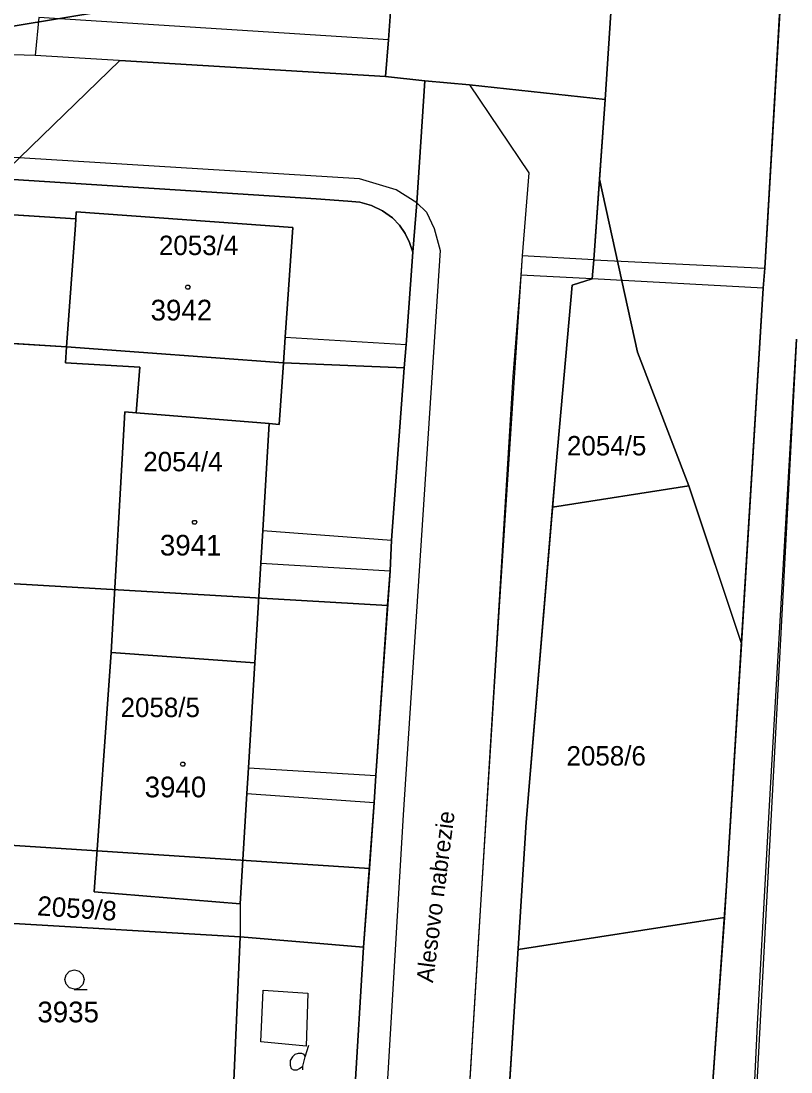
# Model space of a CAD drawing. Extents: x -263587 to -261993, y -1238795 to -1236748.
# Drawn here: x -262877.2 to -262817.7, y -1238000.9 to -1237919.7 of the extents above; entities that cross this region are included whole.
import ezdxf

# ---------------------------------------------------------------- set-up
doc = ezdxf.new("R2010")
doc.units = 0
for name, color, linetype in [('Vrstva 1', 7, 'Continuous'), ('Vrstva 2', 7, 'Continuous'), ('Vrstva 3', 7, 'Continuous')]:
    doc.layers.add(name, color=color, linetype=linetype)

msp = doc.modelspace()

# ---------------------------------------------------------------- linework, layer by layer
at = {"layer": 'Vrstva 1'}
for p, q in [((-262832.05, -1237925.75), (-262830.49, -1237902.58)), ((-262830.49, -1237902.58), (-262832.05, -1237925.75)), ((-262819.7, -1237938.79), (-262818.14, -1237911.96)), ((-262818.14, -1237911.96), (-262819.7, -1237938.79)), ((-262848.59, -1237918.24), (-262848.8, -1237921.13)), ((-262848.8, -1237921.13), (-262848.59, -1237918.24)), ((-262875.81, -1237919.4), (-262876.09, -1237922.34)), ((-262848.8, -1237921.13), (-262875.81, -1237919.4)), ((-262848.8, -1237921.13), (-262849.01, -1237923.97)), ((-262849.01, -1237923.97), (-262848.8, -1237921.13)), ((-262876.09, -1237922.34), (-262878.64, -1237922.26)), ((-262849.01, -1237923.97), (-262876.09, -1237922.34)), ((-262849.01, -1237923.97), (-262845.99, -1237924.31)), ((-262845.99, -1237924.31), (-262849.01, -1237923.97)), ((-262845.99, -1237924.31), (-262846.6, -1237933.73)), ((-262846.6, -1237933.73), (-262845.99, -1237924.31)), ((-262845.99, -1237924.31), (-262842.52, -1237924.6)), ((-262842.52, -1237924.6), (-262845.99, -1237924.31)), ((-262842.52, -1237924.6), (-262832.05, -1237925.75)), ((-262832.05, -1237925.75), (-262842.52, -1237924.6)), ((-262842.52, -1237924.6), (-262837.95, -1237931.41)), ((-262832.05, -1237925.75), (-262832.91, -1237938.13)), ((-262832.91, -1237938.13), (-262832.05, -1237925.75)), ((-262851.03, -1237931.88), (-262913.51, -1237928.02)), ((-262854.37, -1237933.41), (-262884.79, -1237931.49)), ((-262884.79, -1237931.49), (-262854.37, -1237933.41)), ((-262848.2, -1237932.73), (-262851.03, -1237931.88)), ((-262837.95, -1237931.41), (-262838.45, -1237937.82)), ((-262846.6, -1237933.73), (-262848.2, -1237932.73)), ((-262851.94, -1237933.59), (-262854.37, -1237933.41)), ((-262854.37, -1237933.41), (-262851.94, -1237933.59)), ((-262884.82, -1237934.21), (-262872.95, -1237934.97)), ((-262872.95, -1237934.97), (-262884.82, -1237934.21)), ((-262851, -1237933.67), (-262851.94, -1237933.59)), ((-262851.94, -1237933.59), (-262851, -1237933.67)), ((-262850.09, -1237933.93), (-262851, -1237933.67)), ((-262851, -1237933.67), (-262850.09, -1237933.93)), ((-262849.25, -1237934.34), (-262850.09, -1237933.93)), ((-262850.09, -1237933.93), (-262849.25, -1237934.34)), ((-262848.49, -1237934.9), (-262849.25, -1237934.34)), ((-262849.25, -1237934.34), (-262848.49, -1237934.9)), ((-262846.6, -1237933.73), (-262846.92, -1237937.53)), ((-262846.92, -1237937.53), (-262846.6, -1237933.73)), ((-262846.6, -1237933.73), (-262845.86, -1237934.45)), ((-262872.99, -1237935.45), (-262872.95, -1237934.97)), ((-262872.95, -1237934.97), (-262872.99, -1237935.45)), ((-262872.95, -1237934.97), (-262872.93, -1237934.43)), ((-262872.93, -1237934.43), (-262872.95, -1237934.97)), ((-262872.93, -1237934.43), (-262856.19, -1237935.63)), ((-262856.19, -1237935.63), (-262872.93, -1237934.43)), ((-262847.95, -1237935.46), (-262848.49, -1237934.9)), ((-262848.49, -1237934.9), (-262847.95, -1237935.46)), ((-262845.86, -1237934.45), (-262845.25, -1237935.72)), ((-262873.68, -1237944.86), (-262872.99, -1237935.45)), ((-262872.99, -1237935.45), (-262873.68, -1237944.86)), ((-262856.19, -1237935.63), (-262856.78, -1237944.12)), ((-262856.78, -1237944.12), (-262856.19, -1237935.63)), ((-262847.5, -1237936.09), (-262847.95, -1237935.46)), ((-262847.95, -1237935.46), (-262847.5, -1237936.09)), ((-262845.25, -1237935.72), (-262844.79, -1237937.4)), ((-262847.16, -1237936.79), (-262847.5, -1237936.09)), ((-262847.5, -1237936.09), (-262847.16, -1237936.79)), ((-262846.92, -1237937.53), (-262847.16, -1237936.79)), ((-262847.16, -1237936.79), (-262846.92, -1237937.53)), ((-262844.79, -1237937.4), (-262847.66, -1237981.03)), ((-262847.43, -1237944.68), (-262846.92, -1237937.53)), ((-262846.92, -1237937.53), (-262847.43, -1237944.68)), ((-262838.45, -1237937.82), (-262838.57, -1237939.31)), ((-262832.91, -1237938.13), (-262838.45, -1237937.82)), ((-262832.91, -1237938.13), (-262833.04, -1237939.61)), ((-262833.04, -1237939.61), (-262832.91, -1237938.13)), ((-262832.91, -1237938.13), (-262819.7, -1237938.79)), ((-262819.82, -1237940.32), (-262819.7, -1237938.79)), ((-262819.7, -1237938.79), (-262819.82, -1237940.32)), ((-262838.57, -1237939.31), (-262839.19, -1237947.14)), ((-262833.04, -1237939.61), (-262838.57, -1237939.31)), ((-262833.04, -1237939.61), (-262834.6, -1237940.09)), ((-262834.6, -1237940.09), (-262833.04, -1237939.61)), ((-262819.82, -1237940.32), (-262833.04, -1237939.61)), ((-262834.6, -1237940.09), (-262835.84, -1237953.95)), ((-262835.84, -1237953.95), (-262834.6, -1237940.09)), ((-262822.66, -1237986.53), (-262819.82, -1237940.32)), ((-262819.82, -1237940.32), (-262822.66, -1237986.53)), ((-262873.68, -1237944.86), (-262892.4, -1237943.72)), ((-262892.4, -1237943.72), (-262873.68, -1237944.86)), ((-262856.78, -1237944.12), (-262856.91, -1237946.09)), ((-262856.91, -1237946.09), (-262856.78, -1237944.12)), ((-262856.78, -1237944.12), (-262847.43, -1237944.68)), ((-262873.76, -1237946.1), (-262873.68, -1237944.86)), ((-262873.68, -1237944.86), (-262873.76, -1237946.1)), ((-262847.58, -1237946.48), (-262847.43, -1237944.68)), ((-262847.43, -1237944.68), (-262847.58, -1237946.48)), ((-262817.26, -1237944.26), (-262820.82, -1238011.18)), ((-262868.01, -1237946.43), (-262873.76, -1237946.1)), ((-262873.76, -1237946.1), (-262868.01, -1237946.43)), ((-262868.3, -1237949.97), (-262868.01, -1237946.43)), ((-262868.01, -1237946.43), (-262868.3, -1237949.97)), ((-262856.91, -1237946.09), (-262857.24, -1237950.85)), ((-262857.24, -1237950.85), (-262856.91, -1237946.09)), ((-262856.91, -1237946.09), (-262847.58, -1237946.48)), ((-262848.55, -1237959.8), (-262847.58, -1237946.48)), ((-262847.58, -1237946.48), (-262848.55, -1237959.8)), ((-262839.19, -1237947.14), (-262844.48, -1238033.79)), ((-262870.23, -1237968.48), (-262869.17, -1237949.88)), ((-262869.17, -1237949.88), (-262870.23, -1237968.48)), ((-262869.17, -1237949.88), (-262868.3, -1237949.97)), ((-262868.3, -1237949.97), (-262869.17, -1237949.88)), ((-262868.3, -1237949.97), (-262858.01, -1237950.79)), ((-262858.01, -1237950.79), (-262868.3, -1237949.97)), ((-262858.01, -1237950.79), (-262858.5, -1237959.06)), ((-262858.5, -1237959.06), (-262858.01, -1237950.79)), ((-262857.24, -1237950.85), (-262858.01, -1237950.79)), ((-262858.01, -1237950.79), (-262857.24, -1237950.85)), ((-262835.84, -1237953.95), (-262838.14, -1237981.59)), ((-262838.14, -1237981.59), (-262835.84, -1237953.95)), ((-262858.5, -1237959.06), (-262858.65, -1237961.57)), ((-262858.65, -1237961.57), (-262858.5, -1237959.06)), ((-262858.5, -1237959.06), (-262848.55, -1237959.8)), ((-262848.67, -1237962.18), (-262848.55, -1237959.8)), ((-262848.55, -1237959.8), (-262848.67, -1237962.18)), ((-262858.65, -1237961.57), (-262859.12, -1237969.28)), ((-262859.12, -1237969.28), (-262858.65, -1237961.57)), ((-262858.65, -1237961.57), (-262848.67, -1237962.18)), ((-262849.77, -1237978), (-262848.67, -1237962.18)), ((-262848.67, -1237962.18), (-262849.77, -1237978)), ((-262871.53, -1237986.98), (-262870.23, -1237968.48)), ((-262870.23, -1237968.48), (-262871.53, -1237986.98)), ((-262859.12, -1237969.28), (-262870.23, -1237968.48)), ((-262870.23, -1237968.48), (-262859.12, -1237969.28)), ((-262859.12, -1237969.28), (-262859.61, -1237977.4)), ((-262859.61, -1237977.4), (-262859.12, -1237969.28)), ((-262859.61, -1237977.4), (-262859.74, -1237979.38)), ((-262859.74, -1237979.38), (-262859.61, -1237977.4)), ((-262859.61, -1237977.4), (-262849.77, -1237978)), ((-262849.89, -1237980.07), (-262849.77, -1237978)), ((-262849.77, -1237978), (-262849.89, -1237980.07)), ((-262859.74, -1237979.38), (-262860.26, -1237987.9)), ((-262860.26, -1237987.9), (-262859.74, -1237979.38)), ((-262859.74, -1237979.38), (-262849.89, -1237980.07)), ((-262850.71, -1237991.26), (-262849.89, -1237980.07)), ((-262849.89, -1237980.07), (-262850.71, -1237991.26)), ((-262847.66, -1237981.03), (-262849.65, -1238014.59)), ((-262838.14, -1237981.59), (-262839.66, -1238005.49)), ((-262839.66, -1238005.49), (-262838.14, -1237981.59)), ((-262860.26, -1237987.9), (-262871.53, -1237986.98)), ((-262871.53, -1237986.98), (-262860.26, -1237987.9)), ((-262824.41, -1238011.44), (-262822.66, -1237986.53)), ((-262822.66, -1237986.53), (-262824.41, -1238011.44)), ((-262860.26, -1237987.9), (-262860.25, -1237990.46)), ((-262878.62, -1237989.39), (-262860.25, -1237990.46)), ((-262860.25, -1237990.46), (-262878.62, -1237989.39)), ((-262860.25, -1237990.46), (-262860.88, -1238004.61)), ((-262860.88, -1238004.61), (-262860.25, -1237990.46)), ((-262860.25, -1237990.46), (-262850.71, -1237991.26)), ((-262850.71, -1237991.26), (-262860.25, -1237990.46)), ((-262850.71, -1237991.26), (-262851.55, -1238005.01)), ((-262851.55, -1238005.01), (-262850.71, -1237991.26)), ((-262858.66, -1237998.58), (-262858.48, -1237994.59)), ((-262858.48, -1237994.59), (-262855.01, -1237994.81)), ((-262855.01, -1237994.81), (-262855.14, -1237998.9)), ((-262855.14, -1237998.9), (-262858.66, -1237998.58)), ((-262855.22, -1237999.74), (-262854.95, -1237998.84))]:
    msp.add_line(p, q, dxfattribs=at)
for points in [[(-262864.21, -1237940.1), (-262864.12, -1237940.25), (-262864.21, -1237940.4), (-262864.39, -1237940.4), (-262864.48, -1237940.25), (-262864.39, -1237940.1)], [(-262863.68, -1237958.27), (-262863.59, -1237958.42), (-262863.68, -1237958.57), (-262863.86, -1237958.57), (-262863.95, -1237958.42), (-262863.86, -1237958.27)], [(-262864.6, -1237976.96), (-262864.51, -1237977.11), (-262864.6, -1237977.26), (-262864.78, -1237977.26), (-262864.87, -1237977.11), (-262864.78, -1237976.96)]]:
    msp.add_lwpolyline(points, close=True, dxfattribs=at)
for points in [[(-262873.05, -1237994.5), (-262873.43, -1237994.4), (-262873.7, -1237994.13), (-262873.8, -1237993.76), (-262873.7, -1237993.39), (-262873.43, -1237993.12), (-262873.06, -1237993.02), (-262872.69, -1237993.12), (-262872.42, -1237993.39), (-262872.32, -1237993.77), (-262872.42, -1237994.15), (-262872.69, -1237994.42), (-262873.07, -1237994.52), (-262872.07, -1237994.52)], [(-262855.4, -1238000.73), (-262855.4, -1238000.46), (-262855.22, -1237999.74), (-262855.31, -1237999.56), (-262855.49, -1237999.47), (-262855.76, -1237999.47), (-262856.03, -1237999.56), (-262856.21, -1237999.74), (-262856.39, -1238000.01), (-262856.39, -1238000.37), (-262856.3, -1238000.64), (-262856.12, -1238000.73), (-262855.85, -1238000.73), (-262855.67, -1238000.64), (-262855.4, -1238000.46)]]:
    msp.add_lwpolyline(points, dxfattribs=at)
at = {"layer": 'Vrstva 2'}
for points in [[(-262848.59, -1237918.24), (-262849.01, -1237923.97), (-262845.99, -1237924.31), (-262842.52, -1237924.6), (-262837.95, -1237931.41), (-262838.45, -1237937.82), (-262840.21, -1237964.53), (-262841.835, -1237990.465)], [(-262832.135, -1238081.046), (-262829.415, -1238073.171), (-262826.931, -1238065.972), (-262826.46, -1238062.48), (-262824.47, -1238051.635), (-262824.47, -1238051.635), (-262822.48, -1238040.79), (-262821.65, -1238025.985), (-262820.685, -1238005.88), (-262820.26, -1237997.24), (-262819.35, -1237980.32), (-262817.26, -1237944.26)], [(-262841.835, -1237990.465), (-262844.48, -1238033.79), (-262845.25, -1238048.39), (-262849.38, -1238065.83), (-262857.835, -1238086.85), (-262866.29, -1238107.87), (-262866.29, -1238107.87), (-262878.32, -1238138.53), (-262890.35, -1238169.19), (-262900.145, -1238194.045), (-262912.404, -1238225.097), (-262915.95, -1238234.65), (-262915.99, -1238237.27), (-262914.68, -1238240.69), (-262912.88, -1238240.83), (-262912.88, -1238240.83), (-262914.78, -1238249.25)]]:
    msp.add_lwpolyline(points, dxfattribs=at)
at = {"layer": 'Vrstva 3'}
for points in [[(-262818.14, -1237911.96), (-262819.7, -1237938.79), (-262819.82, -1237940.32), (-262821.51, -1237967.8), (-262825.57, -1237955.6), (-262829.55, -1237945.28), (-262832.477, -1237931.902), (-262832.05, -1237925.75), (-262830.49, -1237902.58)], [(-262933.33, -1237929.2), (-262860.57, -1237917.21)], [(-262848.59, -1237918.24), (-262848.8, -1237921.13), (-262849.01, -1237923.97), (-262869.54, -1237922.73), (-262881.62, -1237934.41)], [(-262878.62, -1237989.39), (-262860.25, -1237990.46), (-262850.71, -1237991.26), (-262850.265, -1237985.19), (-262849.89, -1237980.07), (-262849.77, -1237978), (-262848.856, -1237964.86), (-262848.67, -1237962.18), (-262848.55, -1237959.8), (-262847.58, -1237946.48), (-262847.43, -1237944.68), (-262846.92, -1237937.53), (-262846.6, -1237933.73), (-262845.99, -1237924.31), (-262849.01, -1237923.97), (-262848.8, -1237921.13), (-262848.59, -1237918.24)]]:
    msp.add_lwpolyline(points, dxfattribs=at)
for points in [[(-262860.57, -1237917.21), (-262933.33, -1237929.2), (-263003.431, -1237940.93), (-263002.45, -1237923.11), (-262999.65, -1237922.63), (-262998.06, -1237922.69), (-262998.41, -1237914.79), (-262998.53, -1237912.83), (-262978.63, -1237913.8), (-262892, -1237918.78), (-262891.61, -1237915.41), (-262889.11, -1237915.59), (-262882.4, -1237916.05), (-262878.86, -1237916.29), (-262866.76, -1237916.95)], [(-262847.58, -1237946.48), (-262856.91, -1237946.09), (-262873.68, -1237944.86), (-262882.09, -1237944.35), (-262881.62, -1237934.41), (-262869.54, -1237922.73), (-262849.01, -1237923.97), (-262845.99, -1237924.31), (-262846.6, -1237933.73), (-262846.92, -1237937.53), (-262847.43, -1237944.68)], [(-262832.477, -1237931.902), (-262829.55, -1237945.28), (-262825.57, -1237955.6), (-262836.116, -1237957.261), (-262835.84, -1237953.95), (-262834.6, -1237940.09), (-262833.04, -1237939.61), (-262832.91, -1237938.13)], [(-262848.856, -1237964.86), (-262880.34, -1237963.02), (-262880.14, -1237959.84), (-262883, -1237959.669), (-262882.09, -1237944.35), (-262873.68, -1237944.86), (-262856.91, -1237946.09), (-262847.58, -1237946.48), (-262848.55, -1237959.8), (-262848.67, -1237962.18)], [(-262822.831, -1237988.97), (-262838.766, -1237991.439), (-262838.14, -1237981.59), (-262836.116, -1237957.261), (-262825.57, -1237955.6), (-262821.509, -1237967.803), (-262822.66, -1237986.53)], [(-262850.265, -1237985.19), (-262885.24, -1237982.92), (-262884.33, -1237974.933), (-262881.07, -1237975.22), (-262880.89, -1237972.25), (-262880.7, -1237969.07), (-262880.52, -1237966.12), (-262880.34, -1237963.02), (-262848.856, -1237964.86), (-262849.77, -1237978), (-262849.89, -1237980.07)], [(-262885.24, -1237982.92), (-262850.265, -1237985.19), (-262850.71, -1237991.26), (-262860.25, -1237990.46), (-262878.62, -1237989.39), (-262881.84, -1237989.22), (-262881.52, -1237983.64), (-262884.32, -1237983.46), (-262884.75, -1237989.02), (-262884.52, -1237989.02), (-262886.21, -1237989.97), (-262885.29, -1237983.4)], [(-262838.766, -1237991.439), (-262822.831, -1237988.97), (-262824.41, -1238011.44), (-262824.817, -1238020.18), (-262840.597, -1238022.46), (-262839.66, -1238005.49)]]:
    msp.add_lwpolyline(points, close=True, dxfattribs=at)

# ---------------------------------------------------------------- texts
at = {"layer": 'Vrstva 1'}
for s, p in [('3942', (-262867.174, -1237942.82)), ('3941', (-262866.455, -1237960.99)), ('3940', (-262867.633, -1237979.68)), ('3935', (-262875.924, -1237997.07))]:
    msp.add_text(s, height=1.6, dxfattribs=at).set_placement(p)
msp.add_text('Alesovo nabrezie', height=1.3, rotation=82.73511, dxfattribs=at).set_placement((-262845.351, -1237994.052))
at = {"layer": 'Vrstva 3'}
for s, p in [('2053/4', (-262866.532, -1237937.766)), ('2054/5', (-262834.996, -1237953.251)), ('2054/4', (-262867.744, -1237954.477)), ('2058/5', (-262869.495, -1237973.478)), ('2058/6', (-262835.031, -1237977.22))]:
    msp.add_text(s, height=1.5, dxfattribs=at).set_placement(p)
msp.add_text('2059/8', height=1.5, rotation=355.97868, dxfattribs=at).set_placement((-262875.971, -1237988.795))

doc.saveas('drawing.dxf')
